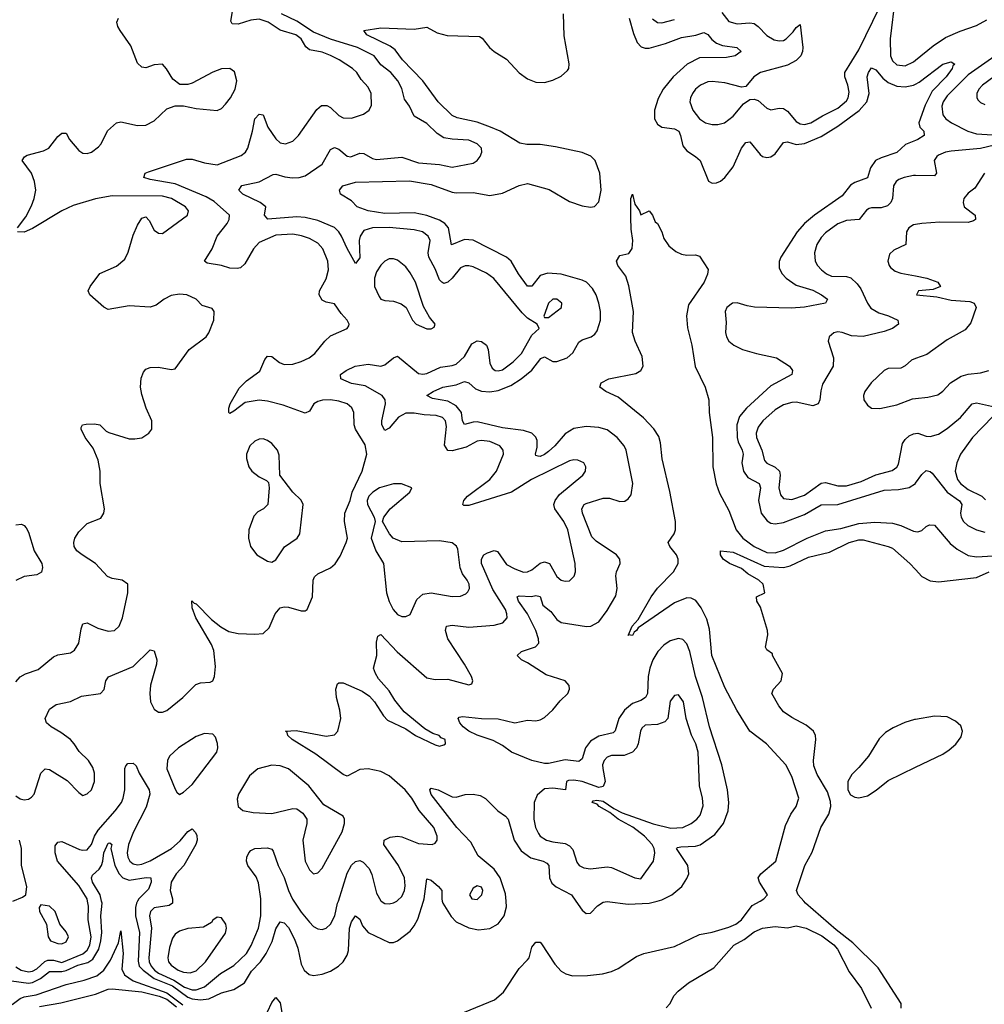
# Model space of a CAD drawing. Header units: inches. Extents: x 1449094 to 1618372, y 389908 to 534307.
# Tile 465 of 494: x 1595728 to 1600328, y 499508 to 504202. Entities that reach past the tile are written whole.
import ezdxf

# ---------------------------------------------------------------- set-up
doc = ezdxf.new("R2010")
doc.units = ezdxf.units.IN
doc.header["$MEASUREMENT"] = 0
for name, color, linetype in [('B5499', 7, 'Continuous'), ('B5590', 7, 'Continuous'), ('B6500', 7, 'Continuous')]:
    doc.layers.add(name, color=color, linetype=linetype)

msp = doc.modelspace()

# ---------------------------------------------------------------- linework, layer by layer
at = {"layer": 'B5499', "color": 5}
for points, elevation in [([(1595690, 499620.1), (1595770, 499608.5), (1595790, 499611.3), (1595827.2, 499630), (1595870, 499663.5), (1595930, 499663.9), (1595950, 499669.2), (1596005.7, 499694.3), (1596052.8, 499707.2), (1596077, 499723), (1596105.3, 499770), (1596115.9, 499810), (1596119.3, 499850), (1596116, 499930), (1596121.4, 499990), (1596118.9, 500000)], 420), ([(1595710, 499687.1), (1595734.7, 499670), (1595770, 499662.2), (1595790, 499665.3), (1595810, 499676.7), (1595848.3, 499711.7), (1595862.3, 499717.7), (1595890, 499717.9), (1595930, 499707.2), (1596030, 499748.6), (1596050, 499766.1), (1596062.1, 499790), (1596068.7, 499830), (1596055.4, 499910), (1596055.8, 499975.7), (1596051.6, 500000)], 440), ([(1596290.9, 500000), (1596284.7, 499990), (1596279.8, 499970), (1596281.1, 499930), (1596299.8, 499850), (1596293.3, 499713.3), (1596298.6, 499690), (1596316.4, 499670), (1596370, 499631.5), (1596456.4, 499596.4), (1596530, 499541.2), (1596550, 499533.3), (1596591, 499529), (1596630, 499533.6), (1596690, 499562.7), (1596750, 499577.7), (1596799.9, 499610), (1596833.7, 499666.3), (1596877, 499710), (1596904, 499750), (1596932.1, 499807.9), (1596950, 499867.7), (1596970, 499901.2), (1596990, 499896.6), (1597010, 499874), (1597039, 499819), (1597055.1, 499775.1), (1597070, 499698.4), (1597084, 499670), (1597109.1, 499649.1), (1597130, 499645), (1597170, 499651.5), (1597210, 499666.3), (1597248.8, 499690), (1597270.5, 499710), (1597290, 499741.5), (1597295.8, 499764.2), (1597300.3, 499870), (1597310, 499900.2), (1597330, 499930.3), (1597350, 499914), (1597362.6, 499882.6), (1597390, 499850.8), (1597490, 499802.8), (1597510, 499802.9), (1597530, 499810.2), (1597590, 499857.1), (1597610, 499881.6), (1597627.1, 499912.9), (1597654.4, 500000)], 420), ([(1596457.2, 500000), (1596457.6, 499990), (1596440.8, 499979.2), (1596370, 499968.4), (1596351.6, 499950), (1596347, 499930), (1596356.7, 499870), (1596343.9, 499730), (1596346.4, 499710), (1596355.3, 499690), (1596371.9, 499670), (1596390, 499656.9), (1596463.6, 499623.6), (1596514.7, 499590), (1596550, 499577.4), (1596570, 499576.3), (1596610, 499590.9), (1596686.2, 499653.8), (1596750, 499692.1), (1596809.2, 499750), (1596832.7, 499787.3), (1596866.8, 499870), (1596877.9, 499930), (1596878.1, 500000)], 440), ([(1597035, 500000), (1597070, 499947.5), (1597110, 499898.6), (1597130, 499879.2), (1597150, 499868.1), (1597170, 499863.6), (1597189.8, 499870.2), (1597210.4, 499889.6), (1597230.4, 499930), (1597244.5, 499990), (1597247.7, 500000)], 440), ([(1597452.3, 500000), (1597470, 499988.2), (1597490, 499987.3), (1597510, 499991.3), (1597526.3, 500000)], 440), ([(1597743.4, 500000), (1597746.5, 499990), (1597785.7, 499925.7), (1597810, 499901.4), (1597870, 499873), (1597916.5, 499863.5), (1597970, 499868.7), (1598010, 499891.1), (1598038.6, 499930), (1598050, 499972), (1598048, 500000)], 420), ([(1597849.6, 499470.4), (1597991.6, 499528.4), (1598034.5, 499565.5), (1598110, 499678), (1598150, 499719.6), (1598156.8, 499730), (1598170, 499780.4), (1598190, 499803.9), (1598210, 499803.6), (1598216.4, 499796.4), (1598279.4, 499699.4), (1598310, 499666.3), (1598332.9, 499652.9), (1598364, 499644), (1598435.1, 499644.9), (1598506.5, 499653.5), (1598550, 499663.6), (1598581.8, 499678.2), (1598670, 499735.5), (1598704.2, 499750), (1598850, 499783.1), (1598970, 499841.3), (1599030, 499852.1), (1599110, 499874.7), (1599143, 499890), (1599169.4, 499910), (1599220.8, 499979.2), (1599258.3, 500000)], 380), ([(1598380.2, 500000), (1598410, 499956.5), (1598430, 499941.1), (1598450, 499942.6), (1598483.3, 499976.7), (1598510, 499994.3), (1598530, 499997.1), (1598630, 499985.7), (1598730, 499989.5), (1598768.2, 500000)], 420), ([(1599931.6, 499490), (1599931.5, 499511.5), (1599822.2, 499682.2), (1599700.7, 499800.7), (1599622, 499862), (1599475.8, 499990), (1599466.8, 500000)], 360), ([(1595692.6, 499507.4), (1595730, 499536.1), (1595750, 499544.1), (1595806.8, 499553.2), (1595950, 499602.5), (1596036.4, 499623.6), (1596096.3, 499643.7), (1596129.7, 499670.3), (1596162.1, 499717.8), (1596199, 499801), (1596210, 499858.7), (1596221.1, 499750), (1596215.9, 499675.9), (1596227.5, 499647.5), (1596270, 499619.7), (1596430, 499562.2), (1596505.9, 499505.9)], 380), ([(1598810, 499491.3), (1598828.7, 499510), (1598849, 499550), (1598868.7, 499570), (1598918, 499610), (1599037.6, 499682.4), (1599132.7, 499790), (1599183, 499817), (1599230, 499854), (1599270, 499870.3), (1599330, 499878.4), (1599390, 499873), (1599430, 499881.7), (1599478.4, 499870), (1599553.6, 499833.6), (1599610.8, 499790.8), (1599628, 499770), (1599682.9, 499662.9), (1599742.4, 499582.4), (1599788.4, 499490)], 360), ([(1595822.2, 499497.8), (1595925, 499515), (1596090, 499556.4), (1596150, 499579.3), (1596170, 499582.2), (1596310, 499567.1), (1596392.7, 499547.3), (1596430, 499531.5), (1596475.6, 499495.6)], 360), ([(1596890, 499427.3), (1596930, 499516.9), (1596950, 499540.2), (1596970, 499514.7), (1596981, 499450)], 380)]:
    msp.add_lwpolyline(points, dxfattribs=dict(at, elevation=elevation))
at = {"layer": 'B5499', "color": 5, "elevation": 460}
for points in [[(1595830, 499982), (1595821, 499970), (1595822.8, 499950), (1595856, 499890), (1595864.4, 499830), (1595875.5, 499810), (1595910, 499797.3), (1595930, 499796.1), (1595950, 499805.5), (1595961.7, 499830), (1595950, 499854), (1595919.3, 499890), (1595897.2, 499950), (1595870, 499976)], [(1596670, 499922.7), (1596650, 499909.2), (1596642.3, 499897.7), (1596604.2, 499875.8), (1596530, 499868.7), (1596490, 499857.2), (1596470, 499842), (1596457.2, 499822.8), (1596442, 499778), (1596434.8, 499730), (1596438.6, 499710), (1596450, 499693.6), (1596484.5, 499670), (1596510, 499660.9), (1596541.6, 499658.4), (1596570, 499667.5), (1596615, 499710), (1596710, 499847.3), (1596715.1, 499870), (1596711.6, 499890), (1596690, 499919.3)]]:
    msp.add_lwpolyline(points, close=True, dxfattribs=at)
at = {"layer": 'B5590', "color": 5}
for points, elevation in [([(1599902.2, 504310), (1599879.5, 504110), (1599880.9, 504030), (1599890, 504005.8), (1599910, 503987), (1599950, 503982.5), (1599990, 504001.7), (1600000, 504009.7)], 440), ([(1599076.3, 504236.3), (1599110, 504192.6), (1599150, 504182), (1599210, 504187.5), (1599230, 504183.5), (1599249.6, 504169.6), (1599290, 504126), (1599325.5, 504105.5), (1599350, 504101.3), (1599370, 504103.5), (1599382.6, 504110), (1599416.6, 504143.4), (1599430, 504164.6), (1599450, 504179.1), (1599461.7, 504070), (1599460.3, 504050), (1599452.3, 504030), (1599430, 504007.5), (1599390, 503985.3), (1599260.4, 503950), (1599228.9, 503930), (1599190, 503882.9), (1599170, 503879.7), (1599090, 503900.8), (1599030, 503907.7), (1599010, 503906.4), (1598974, 503890), (1598950.3, 503870), (1598936.5, 503850), (1598927.2, 503830), (1598924.4, 503810), (1598938.3, 503770), (1598970, 503729), (1598999.1, 503710), (1599030, 503702.4), (1599057.3, 503702.7), (1599089, 503711), (1599130, 503741.5), (1599179.4, 503800.6), (1599210, 503822), (1599230, 503823.1), (1599250, 503817), (1599290, 503780.4), (1599310, 503772.2), (1599350, 503780.9), (1599370, 503779), (1599390, 503765.2), (1599430, 503717.2), (1599450, 503705.9), (1599470, 503703), (1599500.5, 503710), (1599555.9, 503744.1), (1599630, 503780.1), (1599670, 503814.9), (1599679.1, 503830), (1599683.8, 503856.2), (1599677.2, 503890), (1599662.2, 503930), (1599662.2, 503950), (1599730, 504058.5), (1599830, 504263.9)], 440), ([(1595710, 500501.3), (1595730, 500487.5), (1595750, 500483.2), (1595770, 500486), (1595785.2, 500494.8), (1595796.8, 500510), (1595828.6, 500610), (1595850, 500630.3), (1595870, 500627.6), (1595955, 500575), (1596010, 500517.1), (1596030, 500503.8), (1596050, 500510.4), (1596070, 500530.6), (1596085.4, 500570), (1596084.7, 500610), (1596076.9, 500636.9), (1596056.9, 500670), (1596012.3, 500712.3), (1595988.5, 500750), (1595970, 500769.7), (1595923.9, 500803.9), (1595878.4, 500830), (1595856.2, 500850), (1595849.6, 500870), (1595870, 500915.5), (1595903.1, 500936.9), (1595970, 500952), (1596022.8, 500977.2), (1596114, 500990), (1596131.3, 501008.7), (1596139.7, 501050), (1596151.1, 501068.9), (1596270, 501118.3), (1596350, 501198), (1596370, 501193.4), (1596382, 501150), (1596380.7, 501130), (1596352.6, 501030), (1596349.4, 500990), (1596352.8, 500950), (1596370, 500914.6), (1596390, 500901.3), (1596410, 500900.7), (1596430, 500909.2), (1596505.7, 500970), (1596568.3, 501031.7), (1596590, 501039.6), (1596635.9, 501044.1), (1596649.6, 501050.4), (1596657.6, 501070), (1596662.4, 501117.6), (1596654.5, 501194.5), (1596642.6, 501222.6), (1596568.7, 501350), (1596550, 501398), (1596549.4, 501430.6), (1596559.6, 501419.6), (1596570, 501417.3), (1596642.6, 501342.6), (1596687.9, 501307.9), (1596725.8, 501285.8), (1596770, 501276), (1596850, 501271.6), (1596890, 501274.9), (1596917.8, 501302.2), (1596946.3, 501370), (1596970, 501397.6), (1596990, 501402.3), (1597010, 501400.7), (1597070, 501383.6), (1597090, 501383.7), (1597098.4, 501390), (1597125.1, 501450), (1597127.4, 501530), (1597134.2, 501545.8), (1597150, 501559.6), (1597210, 501588.9), (1597232.2, 501607.8), (1597256.1, 501643.9), (1597285.3, 501710), (1597291.3, 501730), (1597276.5, 501810), (1597278.8, 501850), (1597304.4, 501910), (1597313.1, 501950), (1597360.7, 502050), (1597382.8, 502130), (1597375.8, 502175.8), (1597329, 502250), (1597323.2, 502270), (1597322, 502330), (1597311.5, 502351.5), (1597289.6, 502370), (1597250, 502383.2), (1597210, 502389), (1597172.1, 502387.9), (1597150, 502381.7), (1597130.4, 502370), (1597110, 502335.1), (1597090, 502326.3), (1596984.5, 502364.5), (1596910, 502383.4), (1596870, 502388.4), (1596803.2, 502376.8), (1596750, 502336), (1596730, 502325.2), (1596725.2, 502330), (1596725.1, 502350), (1596732.3, 502370), (1596774.9, 502445.1), (1596810, 502480.3), (1596873, 502527), (1596897.8, 502582.2), (1596910, 502598.4), (1596930, 502595.8), (1596967.1, 502567.1), (1596990, 502558.6), (1597030, 502559.8), (1597070, 502572.4), (1597108.3, 502590), (1597136.1, 502610), (1597183.1, 502670), (1597210, 502694.7), (1597289.2, 502730), (1597297.2, 502742.8), (1597299.5, 502750), (1597289.6, 502770), (1597261.4, 502801.4), (1597230, 502847.8), (1597190, 502855.3), (1597170, 502865.3), (1597156.5, 502890), (1597157.5, 502910), (1597190, 502966.4), (1597200.2, 503010), (1597197.8, 503050), (1597174.5, 503110), (1597150, 503136.2), (1597110, 503158.1), (1597072.2, 503172.2), (1597030, 503178.8), (1596950, 503173.9), (1596870, 503139.8), (1596843.7, 503110), (1596801.3, 503038.7), (1596780.5, 503019.5), (1596764.9, 503015.1), (1596730, 503017.8), (1596689.9, 503029.9), (1596621.6, 503041.6), (1596609.6, 503050), (1596646.5, 503110), (1596670.7, 503170), (1596717.3, 503230), (1596727.1, 503250), (1596728.6, 503270), (1596655.4, 503335.4), (1596617.8, 503357.8), (1596470, 503420.1), (1596350, 503440.6), (1596320.7, 503450), (1596327, 503470), (1596342.7, 503477.3), (1596523.5, 503536.5), (1596550, 503536.3), (1596610, 503519.3), (1596670, 503510.1), (1596784.8, 503555.2), (1596804.7, 503570), (1596816.4, 503590), (1596838.8, 503670), (1596849.7, 503730), (1596870, 503751.8), (1596890, 503747.7), (1596912.2, 503690), (1596950, 503633.7), (1596970, 503614.4), (1596995.3, 503610), (1597030, 503623.6), (1597057.6, 503650), (1597145.9, 503774.1), (1597167.3, 503792.7), (1597192.8, 503792.8), (1597210, 503782.7), (1597250, 503745.1), (1597270, 503734.4), (1597310, 503732.6), (1597368.1, 503751.9), (1597394.7, 503770), (1597406.3, 503793.7), (1597404.2, 503850), (1597390, 503880.5), (1597357.1, 503917.1), (1597336.2, 503950), (1597315.3, 503970), (1597251.1, 504011.1), (1597210, 504031.6), (1597170, 504047.9), (1597110, 504058.1), (1597092.5, 504072.5), (1597070.9, 504110), (1597044.8, 504130), (1596970, 504152.7), (1596913.6, 504190), (1596870, 504203.9), (1596830, 504199.2), (1596770, 504181), (1596742, 504182), (1596734.5, 504194.5), (1596745, 504250)], 460), ([(1595717.2, 503210), (1595757.3, 503262.7), (1595784.9, 503315.1), (1595798, 503350), (1595804.7, 503390), (1595799.1, 503430), (1595784.4, 503470), (1595740.9, 503530), (1595751.4, 503548.6), (1595764.1, 503555.9), (1595842.7, 503577.3), (1595866.6, 503590), (1595910, 503645.5), (1595930, 503660.7), (1595950, 503661), (1595966, 503630), (1596010, 503577.6), (1596030, 503565.3), (1596050, 503564.6), (1596070, 503570.3), (1596104.9, 503595.1), (1596117.4, 503610), (1596147.3, 503672.7), (1596190, 503710.3), (1596210, 503714.9), (1596290, 503698.2), (1596330, 503699.6), (1596370, 503720.2), (1596430, 503777.4), (1596470, 503791.8), (1596510, 503792), (1596570, 503778.2), (1596670.6, 503769.4), (1596690, 503779.1), (1596710, 503799.1), (1596733.8, 503830), (1596756, 503870), (1596764.5, 503910), (1596753.4, 503953.4), (1596730, 503969.6), (1596690, 503968.3), (1596650, 503952.1), (1596550, 503899.7), (1596530, 503892.6), (1596492.6, 503892.6), (1596457.8, 503917.8), (1596428.2, 503968.2), (1596410, 503989.3), (1596370, 503986), (1596330, 503973), (1596310, 503975.1), (1596290, 503994), (1596258, 504078), (1596206.8, 504150), (1596196.1, 504170), (1596192.1, 504190), (1596199.7, 504210)], 480), ([(1597526.3, 500000), (1597530, 500002), (1597550, 500021.7), (1597562.9, 500050), (1597566.7, 500073.3), (1597562.5, 500110), (1597534.3, 500170), (1597464.5, 500270), (1597465.7, 500290), (1597495.3, 500304.7), (1597530, 500308.9), (1597550, 500305.4), (1597630, 500274.3), (1597695.3, 500270), (1597710, 500275.5), (1597718.9, 500290), (1597719.3, 500310), (1597703.4, 500350), (1597632.4, 500432.4), (1597597.7, 500490), (1597566.9, 500530), (1597490, 500596.6), (1597450, 500617.4), (1597390, 500629.9), (1597350, 500627.5), (1597290, 500595.5), (1597270, 500604.1), (1597141, 500701), (1597028.2, 500770), (1597007, 500790), (1597003.2, 500803.2), (1596995.3, 500810), (1597046.8, 500813.2), (1597190, 500786.2), (1597230, 500792.4), (1597244.7, 500810), (1597259.3, 500870), (1597255, 500910), (1597238.4, 500970), (1597236, 501010), (1597244.2, 501035.8), (1597250, 501040.4), (1597270, 501039.6), (1597360.7, 501000.7), (1597396.6, 500976.6), (1597420.3, 500950), (1597462.5, 500882.5), (1597482.3, 500862.3), (1597570, 500820.5), (1597616, 500790), (1597710, 500744.7), (1597730, 500738), (1597750, 500744.7), (1597758, 500750), (1597757.2, 500770), (1597738.4, 500778.4), (1597729, 500790), (1597698.6, 500798.6), (1597660.5, 500820.5), (1597561.8, 500901.8), (1597517, 500957), (1597490, 501002), (1597439.6, 501059.5), (1597424.1, 501084.1), (1597415, 501110), (1597431.9, 501170), (1597430, 501234), (1597436.6, 501263.4), (1597450, 501270.3), (1597527.7, 501187.7), (1597670, 501063.8), (1597710, 501056.9), (1597770, 501058.6), (1597870, 501030.8), (1597884, 501036), (1597889.2, 501050), (1597882.9, 501070), (1597849.8, 501130), (1597769.2, 501250), (1597758, 501290), (1597764, 501310), (1597790, 501316), (1597870, 501305.2), (1597990, 501315.2), (1598032.8, 501327.2), (1598052.1, 501350), (1598051.6, 501370), (1598044.2, 501390), (1597984.9, 501484.9), (1597930.7, 501609.3), (1597930.6, 501630), (1597942, 501650), (1597959.1, 501660.9), (1597990, 501670.8), (1598006.1, 501666.1), (1598050, 501605), (1598090, 501583.5), (1598130, 501568.7), (1598150, 501569.4), (1598170, 501578.5), (1598209.6, 501610.4), (1598230, 501616.8), (1598254.2, 501610), (1598290, 501547.6), (1598310, 501530.3), (1598330, 501525.2), (1598350, 501527.4), (1598371.8, 501548.2), (1598379.2, 501570), (1598377.1, 501610), (1598342.1, 501770), (1598323.2, 501810), (1598279.6, 501870), (1598275.2, 501890), (1598280.8, 501910), (1598302.2, 501937.8), (1598413.7, 502030), (1598425.4, 502050), (1598428, 502070), (1598417.6, 502090), (1598390, 502102.7), (1598370, 502103.5), (1598350, 502098), (1598169.2, 502010), (1598074, 501950), (1597870, 501885.3), (1597846.1, 501886.1), (1597842, 501890), (1597846, 501910), (1597863.1, 501930), (1597969.8, 502010), (1598001.4, 502050), (1598035.5, 502130), (1598034.2, 502150), (1598017.7, 502170), (1597970, 502191), (1597930, 502196.1), (1597910, 502191.8), (1597856.5, 502163.5), (1597790, 502146.8), (1597770, 502148.1), (1597753.7, 502173.7), (1597762.8, 502262.8), (1597757.9, 502290), (1597745.1, 502305.1), (1597714.3, 502314.3), (1597657.7, 502317.7), (1597610, 502326.5), (1597570, 502325.3), (1597533.8, 502306.2), (1597490, 502254.8), (1597470, 502244), (1597455.5, 502270), (1597455.2, 502290), (1597473.1, 502370), (1597470.4, 502390), (1597456, 502410), (1597375.6, 502455.6), (1597310, 502467.7), (1597259.6, 502490), (1597258.7, 502510), (1597284.7, 502530), (1597328, 502550), (1597390, 502560.1), (1597450, 502550.7), (1597470, 502556.6), (1597510, 502589.3), (1597530, 502598.5), (1597630, 502514.5), (1597650, 502511.3), (1597670, 502514.8), (1597734.2, 502545.8), (1597790, 502552.9), (1597810, 502560.1), (1597850, 502596.6), (1597884, 502656), (1597910, 502670.6), (1597930, 502668.2), (1597953.6, 502650), (1597962.7, 502630), (1597970, 502564), (1597980.9, 502540.9), (1597996, 502530), (1598010, 502528), (1598030, 502532.6), (1598082, 502570), (1598120.6, 502610), (1598170, 502698), (1598205.2, 502730), (1598195.3, 502750), (1598150, 502778.9), (1598123.7, 502803.7), (1597988.5, 502968.5), (1597953.5, 502993.5), (1597890, 503023.9), (1597870, 503029.1), (1597852.3, 503027.7), (1597830, 503018.2), (1597791, 502969), (1597770.1, 502949.9), (1597750, 502944.7), (1597741.8, 502950), (1597730, 502961.8), (1597710, 503014.8), (1597679.7, 503070), (1597675.8, 503090), (1597684.9, 503150), (1597676.2, 503170), (1597649.7, 503190), (1597610, 503200.7), (1597490, 503211.3), (1597410.6, 503209.4), (1597370, 503197.7), (1597351.3, 503170), (1597347.5, 503150), (1597350, 503066.6), (1597330, 503039.6), (1597290, 503110.9), (1597263.2, 503170), (1597250, 503191.1), (1597230, 503210.8), (1597150, 503245.1), (1597090, 503259.6), (1597050, 503261.4), (1596911, 503251), (1596895.4, 503270), (1596902.6, 503310), (1596875.1, 503330), (1596791.8, 503370), (1596774, 503390), (1596788.2, 503411.8), (1596870, 503428.6), (1596936.5, 503463.5), (1596950, 503465.9), (1596993, 503453), (1597028.8, 503448.8), (1597061.2, 503450), (1597090, 503458.3), (1597170, 503512.7), (1597210, 503583.6), (1597230, 503592.2), (1597250, 503584.2), (1597290, 503551.2), (1597307.8, 503547.8), (1597350, 503565.6), (1597370, 503564.7), (1597410, 503540.6), (1597430, 503535.8), (1597550, 503546.1), (1597630, 503519.8), (1597730, 503511.2), (1597790, 503499.1), (1597890, 503517.7), (1597909, 503531), (1597924.4, 503550), (1597932.1, 503570), (1597929.7, 503590), (1597910, 503610.7), (1597870, 503626.8), (1597790, 503631.9), (1597750, 503639.4), (1597718.8, 503658.8), (1597670, 503706.8), (1597610, 503741.8), (1597586.3, 503790), (1597563.8, 503823.8), (1597550, 503874), (1597531.1, 503910), (1597497.7, 503950), (1597450, 503986.3), (1597418, 504030), (1597338.8, 504070), (1597210, 504109.7), (1597130, 504142.3), (1597050, 504195.2), (1596976.8, 504230)], 440), ([(1598768.2, 500000), (1598790, 500006), (1598837.2, 500030), (1598885.3, 500070), (1598910, 500107), (1598918.1, 500130), (1598913.8, 500170), (1598859.7, 500250), (1598864.4, 500255.6), (1598881.1, 500258.9), (1598950, 500261.2), (1598972.4, 500267.6), (1599042.8, 500317.2), (1599083.9, 500370), (1599106, 500430), (1599109.4, 500470), (1599102.8, 500530), (1599076.9, 500650), (1599018.1, 500830), (1598984.3, 500970), (1598949.9, 501069.9), (1598924.3, 501190), (1598910, 501226), (1598890, 501246.2), (1598870, 501251.6), (1598830, 501240.4), (1598799.9, 501220.1), (1598770.6, 501190), (1598747.1, 501150), (1598732.4, 501110), (1598724.6, 501070), (1598721.1, 500990), (1598712.3, 500970), (1598690, 500956.6), (1598650, 500942), (1598612.4, 500910), (1598584.5, 500870), (1598568.4, 500811.6), (1598558.3, 500801.7), (1598490, 500785.5), (1598450, 500762.1), (1598425.9, 500730), (1598410, 500677.7), (1598394.5, 500665.5), (1598330, 500673), (1598250, 500655.9), (1598230, 500655.6), (1598170, 500670.7), (1598072.8, 500710), (1598030, 500741.2), (1597985.8, 500765.8), (1597910, 500790.4), (1597870, 500809.9), (1597843.4, 500830), (1597827.6, 500850), (1597818.9, 500870), (1597823.3, 500876.7), (1597840.4, 500879.6), (1597930, 500869.6), (1598010, 500869), (1598090, 500850.1), (1598150, 500862.6), (1598190, 500859.8), (1598210, 500863.2), (1598230, 500875), (1598270, 500910.9), (1598305.1, 500954.9), (1598341.3, 500990), (1598349.8, 501010), (1598347.6, 501027.6), (1598329.9, 501049.9), (1598238.2, 501078.2), (1598150, 501135.6), (1598120.5, 501150), (1598099.7, 501170), (1598121.3, 501190), (1598187.7, 501212.3), (1598204, 501230), (1598202.6, 501250), (1598189.5, 501290), (1598149.9, 501369.9), (1598107.2, 501430), (1598100.4, 501450), (1598110, 501455.5), (1598168.4, 501451.6), (1598190, 501456.8), (1598210, 501451.5), (1598223.5, 501410), (1598260.2, 501380.2), (1598290, 501341.6), (1598310, 501328.1), (1598431.2, 501308.8), (1598451.6, 501310), (1598490, 501331.9), (1598530, 501385.4), (1598570, 501455.3), (1598577.5, 501490), (1598570.6, 501550), (1598573.8, 501570), (1598591.9, 501610), (1598589.8, 501629.8), (1598574.3, 501650), (1598476.3, 501716.3), (1598456.9, 501736.9), (1598411.8, 501850), (1598408.2, 501870), (1598420.4, 501890), (1598430, 501895.5), (1598510, 501920.1), (1598541.1, 501921.1), (1598590, 501904.2), (1598613.3, 501906.7), (1598630, 501917.1), (1598643.9, 501936.1), (1598651.5, 501990), (1598620.2, 502150), (1598609.9, 502170), (1598577.9, 502210), (1598530, 502247.3), (1598490, 502257.9), (1598430, 502263), (1598370, 502253.4), (1598330, 502227.7), (1598279.6, 502170), (1598250, 502143.6), (1598230, 502128.5), (1598210, 502119.2), (1598200.3, 502120.3), (1598190, 502124.2), (1598187.9, 502130), (1598195.6, 502164.4), (1598195.4, 502195.4), (1598190, 502211.6), (1598170.3, 502230.3), (1598130, 502242.7), (1598030, 502256.7), (1597910, 502284.1), (1597890, 502283.3), (1597850, 502271.8), (1597840.4, 502290), (1597834.2, 502330), (1597810, 502361.3), (1597770, 502382.8), (1597695.9, 502395.9), (1597669.6, 502410), (1597699.7, 502430), (1597746.3, 502450), (1597810, 502461.3), (1597850, 502477.2), (1597870, 502470.2), (1597901.9, 502441.9), (1597930, 502431.3), (1597970, 502428.3), (1598010, 502434.5), (1598070, 502458.5), (1598119, 502490), (1598170, 502531.2), (1598212.7, 502587.3), (1598230, 502594.3), (1598270, 502573), (1598290, 502572.7), (1598339.2, 502590), (1598366.3, 502613.7), (1598394.8, 502665.2), (1598410, 502675), (1598453.5, 502690), (1598470, 502702.6), (1598481.3, 502718.7), (1598497.1, 502770), (1598496.9, 502810), (1598489.9, 502850), (1598476.9, 502890), (1598460.3, 502920.3), (1598430.7, 502950), (1598410, 502960.5), (1598310, 502988.6), (1598245.8, 502994.2), (1598210, 502982.8), (1598170, 502931.6), (1598150, 502931.4), (1598107.3, 502990), (1598072.5, 503050), (1598049.8, 503070), (1597890, 503150.3), (1597850, 503153.7), (1597787.8, 503127.8), (1597772.5, 503210), (1597756.2, 503230), (1597730, 503246.4), (1597670, 503268.2), (1597610, 503281.2), (1597470, 503278.6), (1597390, 503291.2), (1597338, 503310), (1597310, 503337.6), (1597258, 503370), (1597254, 503390), (1597269.6, 503410), (1597330, 503427.9), (1597587, 503433), (1597690, 503416.4), (1597790, 503380.4), (1597810, 503376.9), (1597890, 503378.2), (1597970, 503364.5), (1598030, 503374.7), (1598110, 503411.8), (1598150, 503420.4), (1598252.7, 503392.7), (1598350, 503335.6), (1598410, 503314.1), (1598450, 503307.7), (1598468.6, 503311.4), (1598490, 503333.7), (1598501.3, 503390), (1598494.6, 503470), (1598473, 503530), (1598451.3, 503551.3), (1598410, 503568.7), (1598283.9, 503596.1), (1598210, 503606.5), (1598146.5, 503606.5), (1598113.3, 503613.3), (1598018.9, 503670), (1597974, 503690), (1597910, 503713.8), (1597814.7, 503734.7), (1597790, 503745.8), (1597724.1, 503810), (1597650, 503909.8), (1597553.9, 504010), (1597518, 504058), (1597495.2, 504075.2), (1597384, 504130), (1597369.6, 504150), (1597450, 504163.1), (1597610, 504156.2), (1597670, 504166.5), (1597719.3, 504139.3), (1597766.2, 504126.2), (1597921.1, 504121.1), (1597934.2, 504114.2), (1597967.8, 504070), (1597990, 504050.9), (1598050, 504014.3), (1598110, 503949), (1598150, 503919.6), (1598190, 503903.4), (1598230, 503903), (1598270, 503913.1), (1598310, 503932.4), (1598340.7, 503959.3), (1598346.8, 503970), (1598348.6, 503991.4), (1598325, 504125), (1598321.7, 504230)], 420), ([(1598634.6, 504210), (1598655.5, 504135.5), (1598672.7, 504092.7), (1598691.8, 504071.8), (1598710, 504065.7), (1598730, 504065.9), (1598808.3, 504088.2), (1598883.1, 504116.9), (1598951.5, 504128.5), (1598990, 504141.1), (1599010, 504131), (1599027.8, 504107.8), (1599050, 504090.1), (1599079.2, 504079.2), (1599147.7, 504070), (1599168.5, 504050), (1599140.5, 504030), (1599098.2, 504021.8), (1598970, 504019.9), (1598911, 503990), (1598844.6, 503930), (1598796.6, 503870), (1598773.4, 503826.6), (1598755, 503770), (1598755.7, 503730), (1598770, 503703.9), (1598790, 503689.1), (1598850, 503681.2), (1598870.6, 503670), (1598879.6, 503650), (1598890, 503600.2), (1598910, 503576.6), (1598951.4, 503550), (1598973.6, 503530), (1599012.3, 503432.3), (1599030, 503423), (1599050, 503424.9), (1599070, 503432.2), (1599090, 503450.3), (1599130, 503500.3), (1599170, 503590.2), (1599190, 503616.9), (1599210, 503619.2), (1599258.7, 503558.7), (1599270, 503549.3), (1599290, 503545), (1599310, 503548.9), (1599330, 503561.7), (1599370, 503616.3), (1599390, 503619.6), (1599430, 503606.9), (1599470, 503611.6), (1599550, 503644.9), (1599630, 503693.6), (1599730.7, 503769.3), (1599768.3, 503810), (1599777.9, 503850), (1599769.9, 503930.1), (1599775, 503950), (1599790, 503972.6), (1599810, 503963.2), (1599843.4, 503923.4), (1599870, 503902.3), (1599910, 503885.6), (1599950, 503881.8), (1599990, 503889.7), (1600000, 503894.9)], 420), ([(1598745.9, 504205.9), (1598770, 504187.8), (1598790, 504187.5), (1598850, 504202.5)], 440), ([(1600000, 503626), (1599952.6, 503607.4), (1599910, 503568.1), (1599836.3, 503543.7), (1599809.4, 503530), (1599784.3, 503495.7), (1599770, 503448.8), (1599710, 503426.4), (1599690, 503413.5), (1599650, 503361.4), (1599518.4, 503270), (1599470.1, 503229.9), (1599435.1, 503190), (1599358, 503070), (1599350, 503049.2), (1599350, 503018), (1599364.3, 502990), (1599383, 502970), (1599430, 502937), (1599510, 502912.7), (1599551.4, 502890), (1599580.3, 502870), (1599570.6, 502850), (1599470, 502832), (1599407.2, 502827.2), (1599231.8, 502831.8), (1599197.2, 502837.2), (1599150, 502851.9), (1599127.7, 502850), (1599099.5, 502830), (1599092, 502810), (1599097.6, 502757.6), (1599094.2, 502710), (1599098.2, 502690), (1599110.3, 502670), (1599134, 502650), (1599175.5, 502630), (1599240.7, 502610), (1599337, 502590), (1599398.3, 502550), (1599413.4, 502530), (1599410.2, 502509.8), (1599310, 502455.8), (1599193.1, 502350), (1599160.8, 502310), (1599147.8, 502270), (1599150.1, 502210), (1599154.7, 502190), (1599173.9, 502150), (1599177.2, 502130), (1599172.2, 502090), (1599179.9, 502050), (1599199.4, 502019.4), (1599254.6, 501990), (1599259.9, 501970), (1599251.3, 501910), (1599264.4, 501850), (1599292, 501812), (1599310, 501801.7), (1599330, 501798.2), (1599370, 501805.5), (1599470, 501843.2), (1599550, 501888.8), (1599630, 501890.5), (1599850, 501958.6), (1599917.8, 501962.2), (1599970, 501972.1), (1599998.9, 501990), (1600000, 501991.6)], 420), ([(1600000, 503458.8), (1599990, 503459), (1599945.5, 503450), (1599920.7, 503439.3), (1599906.7, 503430), (1599894.7, 503410), (1599890.3, 503350), (1599882.3, 503330), (1599865.7, 503314.3), (1599835.3, 503304.7), (1599790, 503305), (1599778.8, 503301.2), (1599766.1, 503293.9), (1599730.7, 503249.3), (1599670, 503244.9), (1599630, 503228.4), (1599570, 503186), (1599550, 503164.2), (1599528.6, 503130), (1599518.8, 503090), (1599521.5, 503050), (1599531.6, 503030), (1599551.5, 503010), (1599574.9, 502990), (1599598.9, 502979), (1599670, 502977.5), (1599690.9, 502970.9), (1599722.2, 502942.2), (1599739.1, 502919.1), (1599770, 502850.2), (1599787.1, 502827.1), (1599824.1, 502804.1), (1599870.6, 502790), (1599915.5, 502770), (1599918, 502750), (1599890.7, 502730), (1599850, 502715.3), (1599750, 502692.3), (1599694.3, 502694.3), (1599650, 502710.9), (1599630, 502713.5), (1599610, 502709.5), (1599588, 502690), (1599583, 502670), (1599608.9, 502590), (1599607.1, 502550), (1599556.2, 502463.8), (1599547.7, 502432.3), (1599543.8, 502390), (1599536.1, 502370), (1599510, 502361), (1599430, 502378), (1599410, 502377), (1599370, 502365.6), (1599330, 502341.4), (1599271.1, 502290), (1599250, 502259.7), (1599240.5, 502230), (1599241.5, 502210), (1599267.5, 502150), (1599280.1, 502100.1), (1599290, 502087), (1599330, 502068.6), (1599351, 502050), (1599354.4, 502030), (1599347.7, 501970), (1599356.1, 501936.1), (1599370, 501919.6), (1599410, 501915), (1599470, 501935.4), (1599550, 501991.6), (1599570, 501995.5), (1599630, 501979.1), (1599670, 501979.4), (1599740.5, 501999.5), (1599810, 502031.7), (1599887.6, 502052.4), (1599910.8, 502069.2), (1599917.8, 502082.2), (1599937.9, 502182.1), (1599950, 502200.9), (1599970, 502217.3), (1599990, 502227.9), (1600000, 502229.1)], 440), ([(1598631.5, 501269.3), (1598649.4, 501310), (1598678, 501342), (1598739.4, 501450), (1598770, 501491), (1598846.2, 501570), (1598868.1, 501610), (1598868.1, 501630), (1598860.5, 501650), (1598828.4, 501690), (1598820.3, 501710), (1598849.6, 501750.4), (1598854.8, 501770), (1598855.2, 501810), (1598828.2, 501951.8), (1598791.5, 502108.5), (1598784.5, 502184.5), (1598775.4, 502215.4), (1598752.1, 502252.1), (1598703.2, 502303.2), (1598581.7, 502401.8), (1598523.7, 502430), (1598494.5, 502450), (1598500.7, 502470), (1598538, 502490), (1598665.5, 502514.5), (1598690.4, 502529.6), (1598700.5, 502550), (1598696.7, 502596.7), (1598662.6, 502670), (1598649.9, 502709.9), (1598655.2, 502810), (1598633.2, 502933.2), (1598619, 502979), (1598581.1, 503030), (1598574, 503050), (1598590, 503077.3), (1598632.3, 503087.7), (1598649.3, 503110.7), (1598651.3, 503148.7), (1598643.5, 503203.5), (1598641.6, 503258.4), (1598642, 503350), (1598650, 503370.8), (1598662, 503322), (1598684, 503290), (1598690, 503272), (1598730, 503291.3), (1598746, 503270), (1598759, 503239), (1598770, 503230.4), (1598790, 503190.4), (1598799.1, 503159.1), (1598823.7, 503123.7), (1598856.8, 503096.8), (1598884.4, 503084.4), (1598910, 503079.7), (1598950, 503081.3), (1598970, 503074.8), (1599010.3, 503010.3), (1599008.1, 502988.1), (1598992.1, 502950), (1598917.4, 502842.6), (1598907, 502790), (1598912.7, 502732.7), (1598933.2, 502650), (1598948.4, 502548.4), (1598996.1, 502450), (1599014, 502390), (1599016.2, 502330), (1599031.6, 502210), (1599033.5, 502070), (1599049.1, 501989.1), (1599065, 501945), (1599110, 501861.2), (1599144.2, 501770), (1599176.9, 501730), (1599230.6, 501690), (1599290, 501661.6), (1599330, 501659.7), (1599370, 501672.3), (1599483, 501730), (1599570, 501764.5), (1599643.4, 501776.6), (1599730, 501800.4), (1599805.9, 501805.9), (1599890, 501801.3), (1599929.7, 501789.7), (1599990, 501762.8), (1600000, 501761.6)], 380), ([(1595710, 501044.6), (1595730.5, 501069.5), (1595756.4, 501083.6), (1595816.4, 501103.6), (1595890, 501163.9), (1595910, 501174.4), (1595970, 501183.2), (1595990, 501196.1), (1596010.4, 501229.6), (1596021.6, 501298.4), (1596030, 501321.6), (1596050, 501327.2), (1596101.3, 501301.3), (1596150, 501286.7), (1596180.9, 501290), (1596203.1, 501310), (1596218.8, 501350), (1596244.7, 501470), (1596243.6, 501510), (1596217.2, 501530), (1596170, 501537.3), (1596147.3, 501547.3), (1596089.7, 501610), (1596025.6, 501650), (1596001.6, 501670), (1595987.8, 501690), (1595986, 501710), (1595991.5, 501730), (1596010, 501760.5), (1596050, 501800.5), (1596114.7, 501825.3), (1596129.3, 501850), (1596132.3, 501870), (1596112.3, 501990), (1596112, 502050), (1596102, 502102), (1596079.5, 502159.5), (1596040.9, 502210), (1596021.2, 502250), (1596022, 502258), (1596028, 502270), (1596046, 502274), (1596084.8, 502275.2), (1596110, 502270.4), (1596140.3, 502240.3), (1596153.7, 502233.7), (1596250, 502204.2), (1596276.8, 502203.2), (1596310, 502208.9), (1596344.5, 502230), (1596358.7, 502250), (1596358.3, 502290), (1596331.6, 502350), (1596310, 502415.3), (1596304, 502450), (1596307.2, 502492.8), (1596318.3, 502521.7), (1596330, 502535.5), (1596350, 502543.8), (1596390, 502544.9), (1596450, 502534.8), (1596470, 502538), (1596537, 502630), (1596617.6, 502690), (1596630.7, 502709.3), (1596653.5, 502770), (1596655.8, 502810), (1596645.4, 502825.4), (1596598.9, 502838.9), (1596569.6, 502870), (1596525.2, 502890), (1596490, 502893.4), (1596450, 502887.3), (1596416.5, 502870), (1596379.7, 502840.3), (1596350, 502830.7), (1596250, 502837.5), (1596150, 502820.9), (1596130, 502831), (1596062.6, 502890), (1596055.4, 502910), (1596063.9, 502930), (1596110, 502991.5), (1596190, 503026.9), (1596230, 503060.3), (1596246.1, 503093.9), (1596270, 503174.9), (1596290, 503222), (1596310, 503255.5), (1596330, 503262), (1596345.3, 503245.3), (1596370, 503198.4), (1596390, 503184.2), (1596410, 503183.1), (1596528, 503270), (1596532.6, 503290), (1596518.5, 503310), (1596452.2, 503350), (1596410, 503360.2), (1596170, 503362), (1596090, 503348.4), (1595983.5, 503316.5), (1595929.2, 503290.8), (1595790, 503206.6), (1595750, 503189.6), (1595718, 503190)], 480), ([(1600000, 503225), (1599990, 503223.2), (1599967.8, 503210), (1599957, 503190), (1599953.4, 503130), (1599896.1, 503103.9), (1599876.2, 503083.8), (1599867.9, 503050), (1599873.4, 503030), (1599880.8, 503020.8), (1599903.3, 503003.3), (1599930, 502994), (1600000, 502980.5)], 460), ([(1600000, 502586.4), (1599980.8, 502579.2), (1599950, 502551), (1599930, 502540.3), (1599870, 502539.1), (1599850.2, 502529.8), (1599788.5, 502470), (1599758.4, 502430), (1599752.4, 502410), (1599753, 502390), (1599770, 502364), (1599790, 502350.5), (1599830, 502348.7), (1599910, 502366), (1599985.1, 502394.9), (1600000, 502396.3)], 460), ([(1595710, 501793), (1595737.5, 501797.5), (1595750, 501791), (1595759, 501779), (1595770, 501758), (1595797, 501670), (1595833.7, 501610), (1595837.4, 501590), (1595832.3, 501567.7), (1595810, 501554.7), (1595750, 501547.7), (1595710, 501527.7)], 480), ([(1599466.8, 500000), (1599439.7, 500030), (1599431.8, 500050), (1599472, 500170), (1599506.3, 500233.7), (1599547.7, 500350), (1599586.4, 500413.6), (1599595.5, 500450), (1599594.2, 500474.2), (1599580.3, 500520.3), (1599530, 500602.9), (1599515.6, 500644.4), (1599513, 500670), (1599523.7, 500770), (1599522.7, 500790), (1599514, 500810), (1599478.7, 500838.7), (1599410, 500874.5), (1599370, 500902.9), (1599348, 500930), (1599314, 500990), (1599322, 501010), (1599359, 501050), (1599364.7, 501084.7), (1599318, 501170), (1599318, 501178), (1599290, 501198), (1599284, 501210), (1599295.3, 501270), (1599294, 501290), (1599260.7, 501400.7), (1599243.7, 501430), (1599242, 501450), (1599282, 501470), (1599273.2, 501510), (1599252.3, 501530), (1599200.1, 501560.1), (1599170, 501585.1), (1599112.7, 501610), (1599082.9, 501630), (1599069.6, 501650), (1599069.6, 501670.3), (1599130, 501663.7), (1599277.3, 501597.3), (1599369.9, 501590.2), (1599402.2, 501597.8), (1599490, 501639.5), (1599590, 501663.6), (1599683.6, 501710), (1599730, 501721.8), (1599750, 501722.3), (1599870, 501691), (1599890, 501682), (1599972.2, 501610), (1600000, 501580.2)], 360), ([(1599258.3, 500000), (1599276.3, 500010), (1599294.5, 500030), (1599256.1, 500090), (1599249.9, 500110.1), (1599262.2, 500130), (1599334, 500190), (1599380.5, 500359.5), (1599405.5, 500414.5), (1599431.2, 500450), (1599444, 500490), (1599410, 500593.6), (1599381.6, 500650), (1599289.4, 500749.4), (1599210, 500810.7), (1599148.5, 500910), (1599090, 501018.4), (1599028.6, 501170), (1599016.6, 501296.6), (1599004.2, 501344.2), (1598978.3, 501398.3), (1598952.3, 501432.3), (1598930, 501444.5), (1598910, 501445), (1598850, 501421.2), (1598677.8, 501302.2), (1598670, 501289.2), (1598658, 501282), (1598650, 501266.2), (1598631.5, 501269.3)], 380), ([(1600000, 500865.8), (1599995.1, 500864.9), (1599948.4, 500851.6), (1599893.5, 500826.5), (1599856.9, 500803.1), (1599826, 500774), (1599775.5, 500690), (1599730, 500636), (1599696, 500604), (1599677.6, 500570), (1599677, 500530), (1599690, 500507), (1599710, 500494.6), (1599730, 500491.4), (1599770, 500501.8), (1599812, 500528), (1599870, 500574.6), (1600000, 500637.7)], 360), ([(1596051.6, 500000), (1596049.9, 500009.9), (1596010, 500073.6), (1595909, 500190), (1595896.8, 500230), (1595897.1, 500262.9), (1595910, 500280.4), (1595930, 500284.6), (1596013.5, 500246.5), (1596030, 500242), (1596050, 500244.7), (1596055.5, 500250), (1596070, 500270.3), (1596085.6, 500310), (1596102.4, 500337.6), (1596184.3, 500430), (1596213.4, 500470), (1596222.1, 500490), (1596229.4, 500530), (1596230, 500631.3), (1596234.7, 500645.3), (1596244.6, 500655.4), (1596270, 500658), (1596283.9, 500643.9), (1596297.4, 500610), (1596345.3, 500530), (1596349.2, 500510), (1596332.2, 500447.8), (1596270.5, 500330), (1596247, 500270), (1596241.5, 500230), (1596244.6, 500210), (1596254.3, 500190), (1596270, 500177), (1596290, 500173), (1596310, 500176.1), (1596350, 500192.5), (1596452.1, 500250), (1596493.3, 500286.7), (1596530, 500331.4), (1596550, 500344.6), (1596567.2, 500327.2), (1596572.9, 500312.9), (1596574.4, 500290), (1596568.9, 500270), (1596511, 500169), (1596474.8, 500130), (1596450.1, 500090), (1596445.5, 500050), (1596456.8, 500010), (1596457.2, 500000)], 440), ([(1598048, 500000), (1598045.5, 500034.5), (1598019.9, 500110), (1597990, 500152.2), (1597914.8, 500214.8), (1597880.2, 500280.2), (1597812.1, 500350), (1597690, 500508.7), (1597684.2, 500530), (1597690, 500538), (1597723, 500530), (1597790, 500496.9), (1597810, 500495.2), (1597852.8, 500507.2), (1597890, 500509.5), (1597923.9, 500503.9), (1597949.5, 500489.5), (1598007.6, 500430), (1598044.5, 500404.5), (1598057.8, 500390), (1598086.1, 500290), (1598119.9, 500239.9), (1598166, 500206), (1598224.4, 500190), (1598241.3, 500181.3), (1598251.7, 500170), (1598254.8, 500110), (1598266, 500086), (1598287.1, 500067.1), (1598359.7, 500030), (1598380.2, 500000)], 420), ([(1595696.5, 500000), (1595741.3, 500018.7), (1595757.2, 500030), (1595763, 500070), (1595737.1, 500170), (1595737, 500250), (1595727, 500290)], 460), ([(1596118.9, 500000), (1596111.4, 500030), (1596076.2, 500090), (1596070.8, 500110), (1596075.9, 500124.1), (1596107.7, 500152.3), (1596118, 500170), (1596125.3, 500190), (1596130, 500230.3), (1596150, 500275.9), (1596157.8, 500277.7), (1596167.7, 500270), (1596162.7, 500250), (1596181.9, 500170), (1596202, 500130), (1596220.1, 500110), (1596250, 500098.8), (1596332.1, 500112.1), (1596353.2, 500110), (1596354.9, 500090), (1596343.3, 500056.7), (1596297, 500010), (1596290.9, 500000)], 420), ([(1596878.1, 500000), (1596878.1, 500010), (1596866.6, 500086.6), (1596855.7, 500115.7), (1596816.8, 500170), (1596809.8, 500190), (1596810.8, 500210), (1596820.9, 500230), (1596830, 500240.9), (1596849.8, 500250.2), (1596910, 500253.8), (1596930, 500246.7), (1596937.5, 500237.5), (1596960.5, 500170), (1596990, 500111.6), (1597010.1, 500050), (1597029, 500009), (1597035, 500000)], 440), ([(1597247.7, 500000), (1597290, 500133.1), (1597310, 500171.2), (1597330, 500189.3), (1597350, 500192.9), (1597365.5, 500185.5), (1597394.5, 500154.5), (1597407, 500127), (1597430, 500037.1), (1597450, 500001.5), (1597452.3, 500000)], 440), ([(1597654.4, 500000), (1597657.6, 500010), (1597670, 500106.4), (1597690, 500099.3), (1597725.4, 500070), (1597741.6, 500050), (1597740.4, 500010), (1597743.4, 500000)], 420)]:
    msp.add_lwpolyline(points, dxfattribs=dict(at, elevation=elevation))
for points, elevation in [([(1597510, 503062.3), (1597490, 503061.7), (1597470, 503051.2), (1597450, 503031.1), (1597430, 503000.5), (1597419.8, 502970), (1597420.6, 502930), (1597441.7, 502881.7), (1597450, 502870.3), (1597470, 502862.4), (1597510, 502859.7), (1597546.8, 502846.8), (1597570.4, 502830), (1597601.3, 502770), (1597619.1, 502750), (1597670, 502728.4), (1597690, 502728.2), (1597704, 502736), (1597709, 502750), (1597683.1, 502783.1), (1597654.5, 502834.5), (1597615.4, 502950), (1597590, 502995.4), (1597570, 503024), (1597530, 503056)], 460), ([(1598270, 502869.5), (1598249, 502850), (1598228.2, 502788.2), (1598230, 502782), (1598250, 502782), (1598311.6, 502830), (1598313.6, 502850), (1598290, 502869.4)], 440), ([(1596890, 502203), (1596870, 502201.3), (1596850, 502193), (1596825.3, 502170), (1596810.3, 502130), (1596810.3, 502110), (1596821.5, 502070), (1596835.3, 502050), (1596870, 502023.1), (1596905.7, 502005.7), (1596914.7, 501994.7), (1596918, 501970), (1596911.4, 501890), (1596890.6, 501870), (1596864.2, 501855.8), (1596845.5, 501834.5), (1596821.7, 501770), (1596818.9, 501730), (1596829.1, 501690), (1596858.9, 501650), (1596910, 501619.7), (1596930, 501616), (1596950, 501626.4), (1596990.5, 501689.5), (1597051.5, 501730), (1597064.7, 501750), (1597079.8, 501890), (1597070.7, 501910.7), (1597031.5, 501950), (1596969.4, 502030), (1596965.3, 502125.3), (1596956.9, 502150), (1596930, 502181.6), (1596910, 502196.3)], 480), ([(1597510, 501988.8), (1597444, 501970), (1597411.4, 501950), (1597392.6, 501930), (1597384.9, 501910), (1597387.2, 501890), (1597418.8, 501830), (1597424, 501810), (1597404.4, 501730), (1597426.7, 501670), (1597462.8, 501610), (1597478.1, 501470), (1597490, 501428.7), (1597509.4, 501390), (1597530, 501366.7), (1597550, 501356.9), (1597570, 501356), (1597590, 501366.4), (1597622.7, 501437.3), (1597650, 501463.2), (1597690, 501470.1), (1597790, 501451.7), (1597830, 501453.8), (1597855.3, 501464.7), (1597865.5, 501474.5), (1597872.5, 501490), (1597871.3, 501510), (1597862.6, 501530), (1597840.4, 501560.4), (1597828.9, 501588.9), (1597817.7, 501677.7), (1597811.2, 501691.2), (1597790, 501707.7), (1597730, 501717.7), (1597550, 501713.1), (1597509.8, 501729.8), (1597491.5, 501750), (1597459, 501810), (1597464, 501830), (1597495.1, 501870), (1597589.2, 501950), (1597598, 501970), (1597548.4, 501988.4)], 460), ([(1598631.5, 501269.3), (1598630.5, 501269.5), (1598630, 501266)], 380), ([(1598870, 500982.4), (1598850, 500980.5), (1598830, 500952.3), (1598818.3, 500870), (1598805.2, 500854.8), (1598770, 500842.3), (1598710, 500838.5), (1598695.2, 500824.8), (1598687.8, 500810), (1598677.7, 500750), (1598668.7, 500730), (1598650.2, 500710), (1598610, 500694.1), (1598550, 500694.5), (1598530, 500685.8), (1598515, 500670), (1598507.5, 500650), (1598508.2, 500631.8), (1598520.5, 500570), (1598510, 500546.8), (1598490, 500541.1), (1598410, 500570.4), (1598370, 500576.6), (1598345.8, 500574.2), (1598334.9, 500570), (1598331, 500530), (1598270, 500538.8), (1598230, 500534.3), (1598195.8, 500504.2), (1598181.1, 500470), (1598179.8, 500390), (1598188.1, 500350), (1598201.7, 500321.7), (1598210.2, 500310), (1598239.5, 500290), (1598270, 500281.7), (1598330, 500274.4), (1598350, 500263.5), (1598365.1, 500245.1), (1598384.7, 500184.7), (1598395.3, 500170), (1598418.5, 500158.5), (1598450, 500153), (1598530, 500163.8), (1598550, 500160.2), (1598661.6, 500110), (1598690, 500105.6), (1598750.7, 500190), (1598756.3, 500230), (1598753.4, 500250), (1598744.1, 500270), (1598708.1, 500310), (1598652.2, 500352.2), (1598581.4, 500390), (1598542.2, 500422.2), (1598490.8, 500450), (1598482.3, 500462.3), (1598458, 500470), (1598462, 500478), (1598479.6, 500480.4), (1598510, 500475.8), (1598560.9, 500440.9), (1598600.7, 500420.7), (1598748.9, 500368.9), (1598832.5, 500347.5), (1598890, 500351), (1598930, 500369.3), (1598956.8, 500390), (1598972.3, 500410), (1598986.5, 500453.5), (1598983.7, 500490), (1598969.2, 500550), (1598962.7, 500710), (1598952.2, 500750), (1598931.4, 500791.4), (1598906, 500870), (1598893.5, 500950)], 440), ([(1596610, 500799.2), (1596570, 500783.8), (1596486.2, 500730), (1596442.7, 500690), (1596433.4, 500670), (1596430.2, 500630), (1596470, 500534), (1596478.4, 500518.4), (1596490, 500508.5), (1596510, 500518.7), (1596550, 500556), (1596667.6, 500710), (1596673.1, 500730), (1596671.8, 500751.8), (1596661.7, 500781.7), (1596650, 500796.2)], 460), ([(1596930, 500648.5), (1596864, 500630), (1596823.4, 500596.6), (1596772, 500510), (1596765.5, 500485.5), (1596770.4, 500450), (1596791.6, 500431.6), (1596841.4, 500421.4), (1596930, 500417.2), (1597030, 500442), (1597050, 500440.3), (1597079, 500419), (1597096.9, 500390), (1597096.9, 500370), (1597078.3, 500290), (1597090, 500190.8), (1597110, 500148.4), (1597130, 500130.4), (1597150, 500134.4), (1597170, 500156.4), (1597266, 500330), (1597276.9, 500370), (1597276.3, 500390), (1597270, 500405.2), (1597179, 500459), (1597107.6, 500550), (1597010, 500630.8), (1596970, 500644.2)], 460), ([(1597910, 500072.4), (1597890, 500062), (1597872.7, 500030), (1597884.9, 500010), (1597910, 500007.7), (1597932.2, 500030), (1597936.9, 500050), (1597930, 500066)], 440)]:
    msp.add_lwpolyline(points, close=True, dxfattribs=dict(at, elevation=elevation))
at = {"layer": 'B6500', "color": 5}
for points, elevation in [([(1600000, 504009.7), (1600083.3, 504076.7), (1600143.4, 504116.6), (1600212.5, 504147.5), (1600290, 504174.3), (1600339.2, 504200.8)], 440), ([(1600456.6, 504083.4), (1600250, 503939.1), (1600150, 503838.4), (1600131.6, 503810), (1600125.4, 503790), (1600130, 503749.1), (1600144.1, 503730), (1600171, 503711), (1600249.7, 503669.7), (1600290, 503657.2), (1600418, 503650)], 440), ([(1600000, 503894.9), (1600016.5, 503903.5), (1600130, 503990.2), (1600170, 504000.3), (1600187.7, 503990), (1600178, 503982), (1600174.2, 503970), (1600146, 503930), (1600079.5, 503860.5), (1600046, 503794), (1600015, 503710), (1600020.7, 503690), (1600039.1, 503670), (1600040.9, 503650), (1600010.3, 503630), (1600000, 503626)], 420), ([(1600426.8, 503970), (1600319.3, 503890), (1600302, 503870), (1600292.4, 503850), (1600291.7, 503830), (1600299, 503819), (1600310, 503807.4), (1600330, 503797.4)], 460), ([(1600376.1, 503603.9), (1600310, 503587.9), (1600170, 503575.6), (1600143.1, 503570), (1600110, 503556.1), (1600100.7, 503550), (1600088.6, 503530), (1600099.2, 503470), (1600090, 503456.9), (1600000, 503458.8)], 440), ([(1600328.5, 503470), (1600282, 503398), (1600250, 503374.2), (1600230.2, 503350), (1600226.4, 503330), (1600231.8, 503310), (1600283.8, 503270), (1600285.5, 503250), (1600276.9, 503243.1), (1600250, 503234.3), (1600116.1, 503236.1), (1600030, 503230.5), (1600000, 503225)], 460), ([(1600000, 502980.5), (1600054, 502970), (1600106, 502950), (1600118, 502930), (1600084, 502916), (1600014, 502910), (1600004.7, 502890), (1600100.9, 502880.9), (1600170, 502864.2), (1600258.6, 502858.6), (1600279.1, 502850), (1600288.9, 502830), (1600263.2, 502756.8), (1600237, 502723), (1600150, 502676.2), (1600053.6, 502606.4), (1600000, 502586.4)], 460), ([(1600000, 502396.3), (1600058, 502402), (1600106.2, 502413.8), (1600129.8, 502430.2), (1600167.2, 502470), (1600218, 502502), (1600250, 502512.5), (1600310, 502518.4), (1600350, 502530.2)], 460), ([(1600000, 502229.1), (1600010, 502230.3), (1600050, 502216.3), (1600070, 502214.1), (1600110, 502226.2), (1600150, 502252.2), (1600214.5, 502305.5), (1600270, 502370.2), (1600290, 502376), (1600375.5, 502355.5)], 440), ([(1600367.6, 502310), (1600270.9, 502210), (1600214.6, 502130), (1600197.2, 502090), (1600189, 502050), (1600199.2, 502010), (1600213.6, 501990), (1600250, 501961.7), (1600315.9, 501930), (1600332.7, 501912.7)], 440), ([(1600000, 501991.6), (1600030, 502034.3), (1600050, 502052), (1600070, 502047.9), (1600079.6, 502039.7), (1600150, 501949.7), (1600208.8, 501908.8), (1600220.4, 501890), (1600214.4, 501850), (1600218, 501830), (1600228.7, 501810), (1600249.5, 501790), (1600290.1, 501770.1), (1600330, 501758.5)], 420), ([(1600000, 501761.6), (1600010, 501760.3), (1600030, 501767), (1600050, 501785.3), (1600066.4, 501793.6), (1600090, 501792.7), (1600165.3, 501705.3), (1600197.9, 501677.9), (1600250, 501646.9), (1600290, 501640.4), (1600370, 501646.5)], 380), ([(1600000, 501580.2), (1600030, 501548), (1600070, 501526), (1600110, 501521.6), (1600290, 501542.8), (1600351.6, 501570)], 360), ([(1600000, 500637.7), (1600130, 500700.7), (1600159.7, 500720.3), (1600191.6, 500748.4), (1600217.2, 500782.8), (1600224.2, 500810), (1600215.7, 500835.7), (1600190, 500858.4), (1600150, 500877.7), (1600090, 500881.1), (1600000, 500865.8)], 360)]:
    msp.add_lwpolyline(points, dxfattribs=dict(at, elevation=elevation))

doc.saveas('drawing.dxf')
